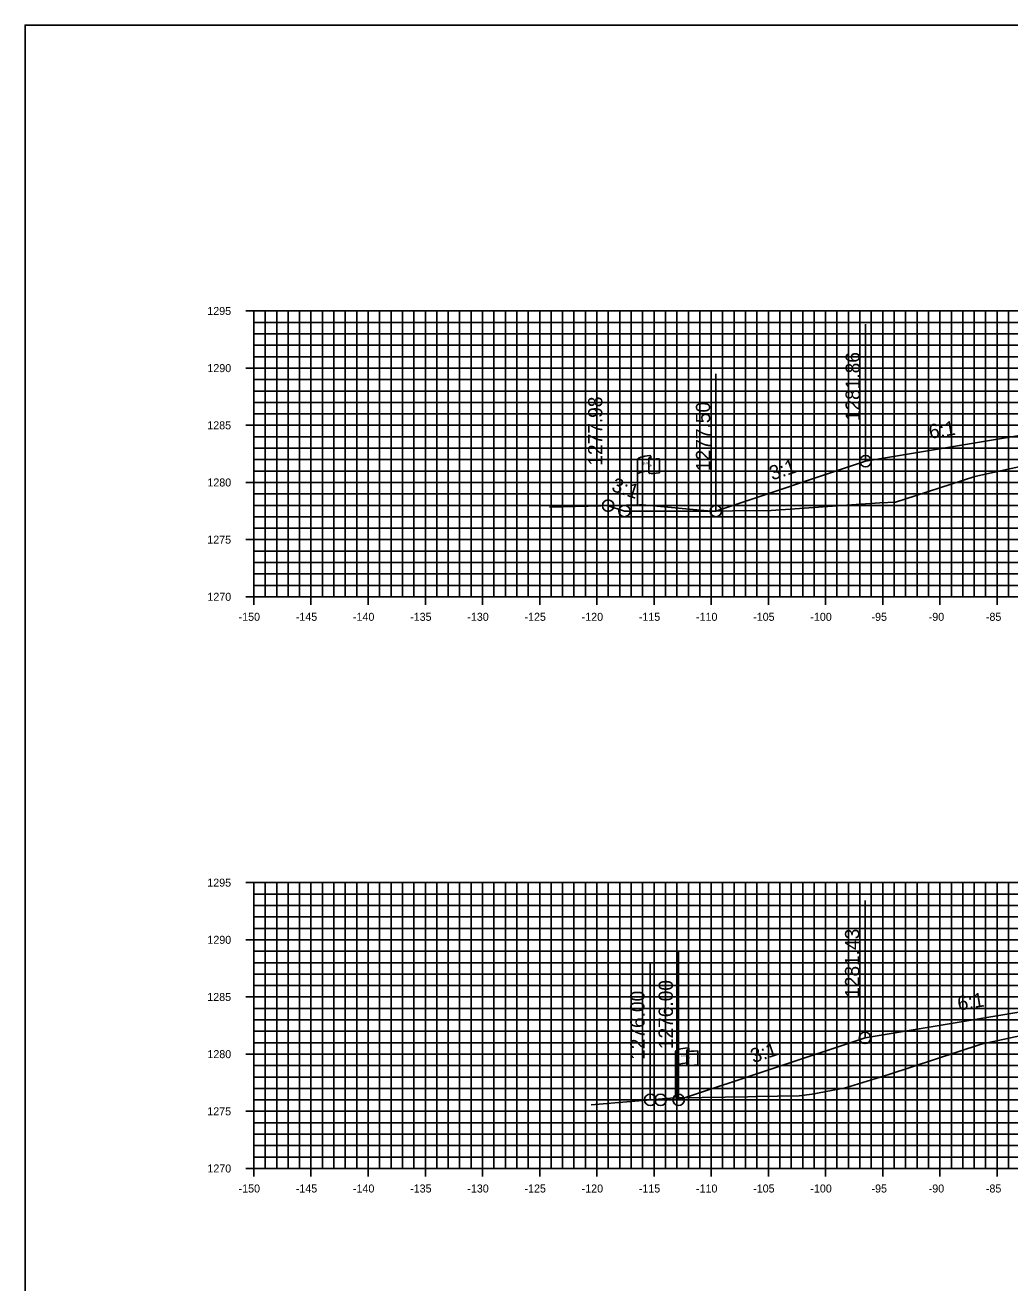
# Model space of a CAD drawing. Extents: x 674939 to 678919, y 750652 to 765176.
# Drawn here: x 678578.5 to 678664.6, y 762076.3 to 762186.3 of the extents above; entities that cross this region are included whole.
import ezdxf

# ---------------------------------------------------------------- set-up
doc = ezdxf.new("R2010")
doc.units = 0
for name, color, linetype in [('R_Axis', 7, 'Continuous'), ('R_Axis Annot', 7, 'Continuous'), ('R_Exist Surface', 7, 'Continuous'), ('R_Fin Surface', 7, 'Continuous'), ('R_Grid', 7, 'Continuous'), ('R_No Plot', 7, 'Continuous'), ('R_Xsect Elev', 7, 'Continuous'), ('R_Xsect Slope', 7, 'Continuous'), ('S_EXIST_ROW', 7, 'Continuous')]:
    doc.layers.add(name, color=color, linetype=linetype)

msp = doc.modelspace()

# ---------------------------------------------------------------- linework, layer by layer
for points in [[(678666.53, 762150.57), (678652.03, 762148.15), (678638.94, 762143.79)], [(678638.94, 762143.79), (678630.94, 762143.79), (678629.51, 762144.26)], [(678671.56, 762100.98), (678651.98, 762097.72), (678635.68, 762092.29)], [(678635.68, 762092.29), (678634.1, 762092.29), (678633.2, 762092.29)]]:
    msp.add_lwpolyline(points)
at = {"layer": 'R_Axis'}
for p, q in [((678597.83, 762161.29), (678599.23, 762161.29)), ((678598.53, 762136.29), (678598.53, 762161.29)), ((678598.53, 762160.29), (678598.88, 762160.29)), ((678598.53, 762159.29), (678598.88, 762159.29)), ((678598.53, 762158.29), (678598.88, 762158.29)), ((678598.53, 762157.29), (678598.88, 762157.29)), ((678597.83, 762156.29), (678599.23, 762156.29)), ((678598.53, 762155.29), (678598.88, 762155.29)), ((678598.53, 762154.29), (678598.88, 762154.29)), ((678598.53, 762153.29), (678598.88, 762153.29)), ((678598.53, 762152.29), (678598.88, 762152.29)), ((678597.83, 762151.29), (678599.23, 762151.29)), ((678598.53, 762150.29), (678598.88, 762150.29)), ((678598.53, 762149.29), (678598.88, 762149.29)), ((678598.53, 762148.29), (678598.88, 762148.29)), ((678598.53, 762147.29), (678598.88, 762147.29)), ((678597.83, 762146.29), (678599.23, 762146.29)), ((678598.53, 762145.29), (678598.88, 762145.29)), ((678598.53, 762144.29), (678598.88, 762144.29)), ((678598.53, 762143.29), (678598.88, 762143.29)), ((678598.53, 762142.29), (678598.88, 762142.29)), ((678597.83, 762141.29), (678599.23, 762141.29)), ((678598.53, 762140.29), (678598.88, 762140.29)), ((678598.53, 762139.29), (678598.88, 762139.29)), ((678598.53, 762138.29), (678598.88, 762138.29)), ((678598.53, 762137.29), (678598.88, 762137.29)), ((678597.83, 762136.29), (678599.23, 762136.29)), ((678598.53, 762135.59), (678598.53, 762136.99)), ((678598.53, 762136.29), (678898.53, 762136.29)), ((678603.53, 762135.59), (678603.53, 762136.99)), ((678608.53, 762135.59), (678608.53, 762136.99)), ((678613.53, 762135.59), (678613.53, 762136.99)), ((678618.53, 762135.59), (678618.53, 762136.99)), ((678623.53, 762135.59), (678623.53, 762136.99)), ((678628.53, 762135.59), (678628.53, 762136.99)), ((678633.53, 762135.59), (678633.53, 762136.99)), ((678638.53, 762135.59), (678638.53, 762136.99)), ((678643.53, 762135.59), (678643.53, 762136.99)), ((678648.53, 762135.59), (678648.53, 762136.99)), ((678653.53, 762135.59), (678653.53, 762136.99)), ((678658.53, 762135.59), (678658.53, 762136.99)), ((678663.53, 762135.59), (678663.53, 762136.99)), ((678597.83, 762111.29), (678599.23, 762111.29)), ((678598.53, 762086.29), (678598.53, 762111.29)), ((678598.53, 762110.29), (678598.88, 762110.29)), ((678598.53, 762109.29), (678598.88, 762109.29)), ((678598.53, 762108.29), (678598.88, 762108.29)), ((678598.53, 762107.29), (678598.88, 762107.29)), ((678597.83, 762106.29), (678599.23, 762106.29)), ((678598.53, 762105.29), (678598.88, 762105.29)), ((678598.53, 762104.29), (678598.88, 762104.29)), ((678598.53, 762103.29), (678598.88, 762103.29)), ((678598.53, 762102.29), (678598.88, 762102.29)), ((678597.83, 762101.29), (678599.23, 762101.29)), ((678598.53, 762100.29), (678598.88, 762100.29)), ((678598.53, 762099.29), (678598.88, 762099.29)), ((678598.53, 762098.29), (678598.88, 762098.29)), ((678598.53, 762097.29), (678598.88, 762097.29)), ((678597.83, 762096.29), (678599.23, 762096.29)), ((678598.53, 762095.29), (678598.88, 762095.29)), ((678598.53, 762094.29), (678598.88, 762094.29)), ((678598.53, 762093.29), (678598.88, 762093.29)), ((678598.53, 762092.29), (678598.88, 762092.29)), ((678597.83, 762091.29), (678599.23, 762091.29)), ((678598.53, 762090.29), (678598.88, 762090.29)), ((678598.53, 762089.29), (678598.88, 762089.29)), ((678598.53, 762088.29), (678598.88, 762088.29)), ((678598.53, 762087.29), (678598.88, 762087.29)), ((678598.53, 762085.59), (678598.53, 762086.99)), ((678603.53, 762085.59), (678603.53, 762086.99)), ((678608.53, 762085.59), (678608.53, 762086.99)), ((678613.53, 762085.59), (678613.53, 762086.99)), ((678618.53, 762085.59), (678618.53, 762086.99)), ((678623.53, 762085.59), (678623.53, 762086.99)), ((678628.53, 762085.59), (678628.53, 762086.99)), ((678633.53, 762085.59), (678633.53, 762086.99)), ((678638.53, 762085.59), (678638.53, 762086.99)), ((678643.53, 762085.59), (678643.53, 762086.99)), ((678648.53, 762085.59), (678648.53, 762086.99)), ((678653.53, 762085.59), (678653.53, 762086.99)), ((678658.53, 762085.59), (678658.53, 762086.99)), ((678663.53, 762085.59), (678663.53, 762086.99)), ((678597.83, 762086.29), (678599.23, 762086.29)), ((678598.53, 762086.29), (678898.53, 762086.29))]:
    msp.add_line(p, q, dxfattribs=at)
at = {"layer": 'R_Exist Surface'}
for points in [[(678624.39, 762144.13), (678632.27, 762144.33), (678632.32, 762144.34), (678632.48, 762144.32), (678638.57, 762143.79), (678640.4, 762143.81), (678643.77, 762143.84), (678653.29, 762144.5), (678654.66, 762144.56), (678655.46, 762144.83), (678661.59, 762146.82), (678666.47, 762147.89)], [(678628.02, 762091.85), (678634.98, 762092.44), (678635.43, 762092.47), (678635.76, 762092.48), (678641.72, 762092.56), (678642.42, 762092.58), (678646.23, 762092.64), (678647.35, 762092.8), (678650.28, 762093.33), (678654.06, 762094.52), (678662.14, 762097.17), (678665.52, 762097.9)]]:
    msp.add_lwpolyline(points, dxfattribs=at)
at = {"layer": 'R_Fin Surface'}
for points in [[(678629.51, 762144.26), (678630.94, 762143.79), (678638.94, 762143.79), (678652.03, 762148.15), (678666.53, 762150.57), (678672.03, 762150.79), (678682.03, 762150.99), (678694.03, 762151.23)], [(678633.2, 762092.29), (678634.1, 762092.29), (678635.68, 762092.29), (678651.98, 762097.72), (678671.56, 762100.98), (678671.98, 762101), (678681.98, 762101.2), (678693.98, 762101.44)]]:
    msp.add_lwpolyline(points, dxfattribs=at)
at = {"layer": 'R_Grid'}
for p, q in [((678598.53, 762161.29), (678898.53, 762161.29)), ((678598.53, 762136.29), (678598.53, 762161.29)), ((678599.53, 762136.29), (678599.53, 762161.29)), ((678600.53, 762136.29), (678600.53, 762161.29)), ((678601.53, 762136.29), (678601.53, 762161.29)), ((678602.53, 762136.29), (678602.53, 762161.29)), ((678603.53, 762136.29), (678603.53, 762161.29)), ((678604.53, 762136.29), (678604.53, 762161.29)), ((678605.53, 762136.29), (678605.53, 762161.29)), ((678606.53, 762136.29), (678606.53, 762161.29)), ((678607.53, 762136.29), (678607.53, 762161.29)), ((678608.53, 762136.29), (678608.53, 762161.29)), ((678609.53, 762136.29), (678609.53, 762161.29)), ((678610.53, 762136.29), (678610.53, 762161.29)), ((678611.53, 762136.29), (678611.53, 762161.29)), ((678612.53, 762136.29), (678612.53, 762161.29)), ((678613.53, 762136.29), (678613.53, 762161.29)), ((678614.53, 762136.29), (678614.53, 762161.29)), ((678615.53, 762136.29), (678615.53, 762161.29)), ((678616.53, 762136.29), (678616.53, 762161.29)), ((678617.53, 762136.29), (678617.53, 762161.29)), ((678618.53, 762136.29), (678618.53, 762161.29)), ((678619.53, 762136.29), (678619.53, 762161.29)), ((678620.53, 762136.29), (678620.53, 762161.29)), ((678621.53, 762136.29), (678621.53, 762161.29)), ((678622.53, 762136.29), (678622.53, 762161.29)), ((678623.53, 762136.29), (678623.53, 762161.29)), ((678624.53, 762136.29), (678624.53, 762161.29)), ((678625.53, 762136.29), (678625.53, 762161.29)), ((678626.53, 762136.29), (678626.53, 762161.29)), ((678627.53, 762136.29), (678627.53, 762161.29)), ((678628.53, 762136.29), (678628.53, 762161.29)), ((678629.53, 762136.29), (678629.53, 762161.29)), ((678630.53, 762136.29), (678630.53, 762161.29)), ((678631.53, 762136.29), (678631.53, 762161.29)), ((678632.53, 762136.29), (678632.53, 762161.29)), ((678633.53, 762136.29), (678633.53, 762161.29)), ((678634.53, 762136.29), (678634.53, 762161.29)), ((678635.53, 762136.29), (678635.53, 762161.29)), ((678636.53, 762136.29), (678636.53, 762161.29)), ((678637.53, 762136.29), (678637.53, 762161.29)), ((678638.53, 762136.29), (678638.53, 762161.29)), ((678639.53, 762136.29), (678639.53, 762161.29)), ((678640.53, 762136.29), (678640.53, 762161.29)), ((678641.53, 762136.29), (678641.53, 762161.29)), ((678642.53, 762136.29), (678642.53, 762161.29)), ((678643.53, 762136.29), (678643.53, 762161.29)), ((678644.53, 762136.29), (678644.53, 762161.29)), ((678645.53, 762136.29), (678645.53, 762161.29)), ((678646.53, 762136.29), (678646.53, 762161.29)), ((678647.53, 762136.29), (678647.53, 762161.29)), ((678648.53, 762136.29), (678648.53, 762161.29)), ((678649.53, 762136.29), (678649.53, 762161.29)), ((678650.53, 762136.29), (678650.53, 762161.29)), ((678651.53, 762136.29), (678651.53, 762161.29)), ((678652.53, 762136.29), (678652.53, 762161.29)), ((678653.53, 762136.29), (678653.53, 762161.29)), ((678654.53, 762136.29), (678654.53, 762161.29)), ((678655.53, 762136.29), (678655.53, 762161.29)), ((678656.53, 762136.29), (678656.53, 762161.29)), ((678657.53, 762136.29), (678657.53, 762161.29)), ((678658.53, 762136.29), (678658.53, 762161.29)), ((678659.53, 762136.29), (678659.53, 762161.29)), ((678660.53, 762136.29), (678660.53, 762161.29)), ((678661.53, 762136.29), (678661.53, 762161.29)), ((678662.53, 762136.29), (678662.53, 762161.29)), ((678663.53, 762136.29), (678663.53, 762161.29)), ((678664.53, 762136.29), (678664.53, 762161.29)), ((678598.53, 762160.29), (678898.53, 762160.29)), ((678598.53, 762159.29), (678898.53, 762159.29)), ((678598.53, 762158.29), (678898.53, 762158.29)), ((678598.53, 762157.29), (678898.53, 762157.29)), ((678598.53, 762156.29), (678898.53, 762156.29)), ((678598.53, 762155.29), (678898.53, 762155.29)), ((678598.53, 762154.29), (678898.53, 762154.29)), ((678598.53, 762153.29), (678898.53, 762153.29)), ((678598.53, 762152.29), (678898.53, 762152.29)), ((678598.53, 762151.29), (678898.53, 762151.29)), ((678598.53, 762150.29), (678898.53, 762150.29)), ((678598.53, 762149.29), (678898.53, 762149.29)), ((678598.53, 762148.29), (678898.53, 762148.29)), ((678598.53, 762147.29), (678898.53, 762147.29)), ((678598.53, 762146.29), (678898.53, 762146.29)), ((678598.53, 762145.29), (678898.53, 762145.29)), ((678598.53, 762144.29), (678898.53, 762144.29)), ((678598.53, 762143.29), (678898.53, 762143.29)), ((678598.53, 762142.29), (678898.53, 762142.29)), ((678598.53, 762141.29), (678898.53, 762141.29)), ((678598.53, 762140.29), (678898.53, 762140.29)), ((678598.53, 762139.29), (678898.53, 762139.29)), ((678598.53, 762138.29), (678898.53, 762138.29)), ((678598.53, 762137.29), (678898.53, 762137.29)), ((678598.53, 762136.29), (678898.53, 762136.29)), ((678598.53, 762111.29), (678898.53, 762111.29)), ((678598.53, 762086.29), (678598.53, 762111.29)), ((678599.53, 762086.29), (678599.53, 762111.29)), ((678600.53, 762086.29), (678600.53, 762111.29)), ((678601.53, 762086.29), (678601.53, 762111.29)), ((678602.53, 762086.29), (678602.53, 762111.29)), ((678603.53, 762086.29), (678603.53, 762111.29)), ((678604.53, 762086.29), (678604.53, 762111.29)), ((678605.53, 762086.29), (678605.53, 762111.29)), ((678606.53, 762086.29), (678606.53, 762111.29)), ((678607.53, 762086.29), (678607.53, 762111.29)), ((678608.53, 762086.29), (678608.53, 762111.29)), ((678609.53, 762086.29), (678609.53, 762111.29)), ((678610.53, 762086.29), (678610.53, 762111.29)), ((678611.53, 762086.29), (678611.53, 762111.29)), ((678612.53, 762086.29), (678612.53, 762111.29)), ((678613.53, 762086.29), (678613.53, 762111.29)), ((678614.53, 762086.29), (678614.53, 762111.29)), ((678615.53, 762086.29), (678615.53, 762111.29)), ((678616.53, 762086.29), (678616.53, 762111.29)), ((678617.53, 762086.29), (678617.53, 762111.29)), ((678618.53, 762086.29), (678618.53, 762111.29)), ((678619.53, 762086.29), (678619.53, 762111.29)), ((678620.53, 762086.29), (678620.53, 762111.29)), ((678621.53, 762086.29), (678621.53, 762111.29)), ((678622.53, 762086.29), (678622.53, 762111.29)), ((678623.53, 762086.29), (678623.53, 762111.29)), ((678624.53, 762086.29), (678624.53, 762111.29)), ((678625.53, 762086.29), (678625.53, 762111.29)), ((678626.53, 762086.29), (678626.53, 762111.29)), ((678627.53, 762086.29), (678627.53, 762111.29)), ((678628.53, 762086.29), (678628.53, 762111.29)), ((678629.53, 762086.29), (678629.53, 762111.29)), ((678630.53, 762086.29), (678630.53, 762111.29)), ((678631.53, 762086.29), (678631.53, 762111.29)), ((678632.53, 762086.29), (678632.53, 762111.29)), ((678633.53, 762086.29), (678633.53, 762111.29)), ((678634.53, 762086.29), (678634.53, 762111.29)), ((678635.53, 762086.29), (678635.53, 762111.29)), ((678636.53, 762086.29), (678636.53, 762111.29)), ((678637.53, 762086.29), (678637.53, 762111.29)), ((678638.53, 762086.29), (678638.53, 762111.29)), ((678639.53, 762086.29), (678639.53, 762111.29)), ((678640.53, 762086.29), (678640.53, 762111.29)), ((678641.53, 762086.29), (678641.53, 762111.29)), ((678642.53, 762086.29), (678642.53, 762111.29)), ((678643.53, 762086.29), (678643.53, 762111.29)), ((678644.53, 762086.29), (678644.53, 762111.29)), ((678645.53, 762086.29), (678645.53, 762111.29)), ((678646.53, 762086.29), (678646.53, 762111.29)), ((678647.53, 762086.29), (678647.53, 762111.29)), ((678648.53, 762086.29), (678648.53, 762111.29)), ((678649.53, 762086.29), (678649.53, 762111.29)), ((678650.53, 762086.29), (678650.53, 762111.29)), ((678651.53, 762086.29), (678651.53, 762111.29)), ((678652.53, 762086.29), (678652.53, 762111.29)), ((678653.53, 762086.29), (678653.53, 762111.29)), ((678654.53, 762086.29), (678654.53, 762111.29)), ((678655.53, 762086.29), (678655.53, 762111.29)), ((678656.53, 762086.29), (678656.53, 762111.29)), ((678657.53, 762086.29), (678657.53, 762111.29)), ((678658.53, 762086.29), (678658.53, 762111.29)), ((678659.53, 762086.29), (678659.53, 762111.29)), ((678660.53, 762086.29), (678660.53, 762111.29)), ((678661.53, 762086.29), (678661.53, 762111.29)), ((678662.53, 762086.29), (678662.53, 762111.29)), ((678663.53, 762086.29), (678663.53, 762111.29)), ((678664.53, 762086.29), (678664.53, 762111.29)), ((678598.53, 762110.29), (678898.53, 762110.29)), ((678598.53, 762109.29), (678898.53, 762109.29)), ((678598.53, 762108.29), (678898.53, 762108.29)), ((678598.53, 762107.29), (678898.53, 762107.29)), ((678598.53, 762106.29), (678898.53, 762106.29)), ((678598.53, 762105.29), (678898.53, 762105.29)), ((678598.53, 762104.29), (678898.53, 762104.29)), ((678598.53, 762103.29), (678898.53, 762103.29)), ((678598.53, 762102.29), (678898.53, 762102.29)), ((678598.53, 762101.29), (678898.53, 762101.29)), ((678598.53, 762100.29), (678898.53, 762100.29)), ((678598.53, 762099.29), (678898.53, 762099.29)), ((678598.53, 762098.29), (678898.53, 762098.29)), ((678598.53, 762097.29), (678898.53, 762097.29)), ((678598.53, 762096.29), (678898.53, 762096.29)), ((678598.53, 762095.29), (678898.53, 762095.29)), ((678598.53, 762094.29), (678898.53, 762094.29)), ((678598.53, 762093.29), (678898.53, 762093.29)), ((678598.53, 762092.29), (678898.53, 762092.29)), ((678598.53, 762091.29), (678898.53, 762091.29)), ((678598.53, 762090.29), (678898.53, 762090.29)), ((678598.53, 762089.29), (678898.53, 762089.29)), ((678598.53, 762088.29), (678898.53, 762088.29)), ((678598.53, 762087.29), (678898.53, 762087.29)), ((678598.53, 762086.29), (678898.53, 762086.29))]:
    msp.add_line(p, q, dxfattribs=at)
at = {"layer": 'R_No Plot'}
msp.add_lwpolyline([(678578.53, 761966.29), (678918.53, 761966.29), (678918.53, 762186.29), (678578.53, 762186.29)], close=True, dxfattribs=at)
for centre in [(678652.03, 762148.15), (678629.51, 762144.26), (678630.94, 762143.79), (678638.94, 762143.79), (678651.98, 762097.72), (678633.2, 762092.29), (678634.1, 762092.29), (678635.68, 762092.29)]:
    msp.add_circle(centre, 0.5, dxfattribs=at)
at = {"layer": 'R_Xsect Elev'}
for p, q in [((678652.03, 762148.15), (678652.03, 762160.15)), ((678629.51, 762144.26), (678629.51, 762156.26)), ((678638.94, 762143.79), (678638.94, 762155.79)), ((678651.98, 762097.72), (678651.98, 762109.72)), ((678635.68, 762092.29), (678635.68, 762105.32)), ((678633.2, 762092.29), (678633.2, 762104.29))]:
    msp.add_line(p, q, dxfattribs=at)
at = {"layer": 'S_EXIST_ROW'}
for p, q in [((678632.09, 762144.36), (678632.09, 762148.31)), ((678633.08, 762148.4), (678633.08, 762148.39)), ((678633.08, 762148.39), (678633.08, 762147.16)), ((678633.25, 762148.56), (678633.25, 762148.32)), ((678634.02, 762148.37), (678634.02, 762147.13)), ((678635.42, 762092.57), (678635.42, 762096.52)), ((678636.41, 762096.62), (678636.41, 762096.6)), ((678636.41, 762096.6), (678636.41, 762095.38)), ((678636.58, 762096.77), (678636.58, 762096.53)), ((678637.35, 762096.58), (678637.35, 762095.34))]:
    msp.add_line(p, q, dxfattribs=at)
for centre, radius, start, end in [((678633.16, 762148.4), 0.078, 88.6458, 274.2828), ((678633.17, 762148.56), 0.0783, 263.0712, 93.9564), ((678633.16, 762147.16), 0.0783, 180, 273.9564), ((678636.49, 762096.62), 0.078, 88.6458, 274.2828), ((678636.5, 762096.77), 0.0783, 263.0712, 93.9564), ((678636.49, 762095.38), 0.0783, 180, 273.9564)]:
    msp.add_arc(centre, radius, start, end, dxfattribs=at)
for centre, major_axis, ratio, start_param, end_param in [((678633.67, 762148.35), (-1.58, -0.04), 0.19887, 5.030368, 6.283185), ((678634.38, 762148.47), (-1.23, -0.13), 0.052933, 0.159456, 1.268315), ((678633.66, 762147.03), (-1.58, -0.04), 0.19887, 5.083035, 6.194897), ((678634.38, 762147.23), (-1.23, -0.13), 0.052933, 0.159456, 1.268315), ((678637, 762096.56), (-1.58, -0.04), 0.19887, 5.030368, 6.283185), ((678637.71, 762096.68), (-1.23, -0.13), 0.052933, 0.159456, 1.268315), ((678637, 762095.25), (-1.58, -0.04), 0.19887, 5.083035, 6.194897), ((678637.71, 762095.44), (-1.23, -0.13), 0.052933, 0.159456, 1.268315)]:
    msp.add_ellipse(centre, major_axis=major_axis, ratio=ratio, start_param=start_param, end_param=end_param, dxfattribs=at)

# ---------------------------------------------------------------- texts
at = {"layer": 'R_Axis Annot'}
for s, p in [('1295', (678594.46, 762160.94)), ('1290', (678594.47, 762155.94)), ('1285', (678594.46, 762150.94)), ('1280', (678594.47, 762145.94)), ('1275', (678594.46, 762140.94)), ('1270', (678594.47, 762135.94)), ('-150', (678597.2, 762134.19)), ('-145', (678602.2, 762134.19)), ('-140', (678607.2, 762134.19)), ('-135', (678612.2, 762134.19)), ('-130', (678617.2, 762134.19)), ('-125', (678622.2, 762134.19)), ('-120', (678627.2, 762134.19)), ('-115', (678632.2, 762134.19)), ('-110', (678637.2, 762134.19)), ('-105', (678642.2, 762134.19)), ('-100', (678647.2, 762134.19)), ('-95', (678652.55, 762134.19)), ('-90', (678657.55, 762134.19)), ('-85', (678662.55, 762134.19)), ('1295', (678594.46, 762110.94)), ('1290', (678594.47, 762105.94)), ('1285', (678594.46, 762100.94)), ('1280', (678594.47, 762095.94)), ('1275', (678594.46, 762090.94)), ('1270', (678594.47, 762085.94)), ('-150', (678597.2, 762084.19)), ('-145', (678602.2, 762084.19)), ('-140', (678607.2, 762084.19)), ('-135', (678612.2, 762084.19)), ('-130', (678617.2, 762084.19)), ('-125', (678622.2, 762084.19)), ('-120', (678627.2, 762084.19)), ('-115', (678632.2, 762084.19)), ('-110', (678637.2, 762084.19)), ('-105', (678642.2, 762084.19)), ('-100', (678647.2, 762084.19)), ('-95', (678652.55, 762084.19)), ('-90', (678657.55, 762084.19)), ('-85', (678662.55, 762084.19))]:
    msp.add_text(s, height=0.7, dxfattribs=at).set_placement(p)
at = {"layer": 'R_Xsect Elev'}
for s, p in [('1281.86', (678651.53, 762151.65)), ('1277.98', (678629.01, 762147.76)), ('1277.50', (678638.44, 762147.29)), ('1281.43', (678651.48, 762101.22)), ('1276.00', (678635.18, 762096.73)), ('1276.00', (678632.7, 762095.79))]:
    msp.add_text(s, height=1.25, rotation=90, dxfattribs=at).set_placement(p)
at = {"layer": 'R_Xsect Slope'}
for s, rotation, p in [('6:1', 9.4623, (678657.67, 762150.1)), ('3:1', 18.4349, (678643.86, 762146.46)), ('3:1', 341.5651, (678629.74, 762145.57)), ('6:1', 9.4623, (678660.17, 762100.09)), ('3:1', 18.4349, (678642.21, 762095.49))]:
    msp.add_text(s, height=1.25, rotation=rotation, dxfattribs=at).set_placement(p)
at = {"layer": 'S_EXIST_ROW'}
for s, height, rotation, p in [('DWB 11-9-07', 0.01, 90, (678633.25, 762148.32)), ('R ', 0.2, 9.9884, (678632.61, 762147.81)), (' O', 0.2, 9.9884, (678632.75, 762147.86)), ('W', 0.2, 351.1788, (678633.08, 762147.69)), ('DWB 11-9-07', 0.01, 5.0717, (678633.92, 762147.12)), ('DWB 11-9-07', 0.01, 90, (678632.08, 762144.36)), ('DWB 11-9-07', 0.01, 90, (678636.58, 762096.53)), ('R ', 0.2, 9.9884, (678635.94, 762096.02)), (' O', 0.2, 9.9884, (678636.08, 762096.07)), ('W', 0.2, 351.1788, (678636.41, 762095.9)), ('DWB 11-9-07', 0.01, 5.0717, (678637.25, 762095.33)), ('DWB 11-9-07', 0.01, 90, (678635.41, 762092.57))]:
    msp.add_text(s, height=height, rotation=rotation, dxfattribs=at).set_placement(p)

doc.saveas('drawing.dxf')
